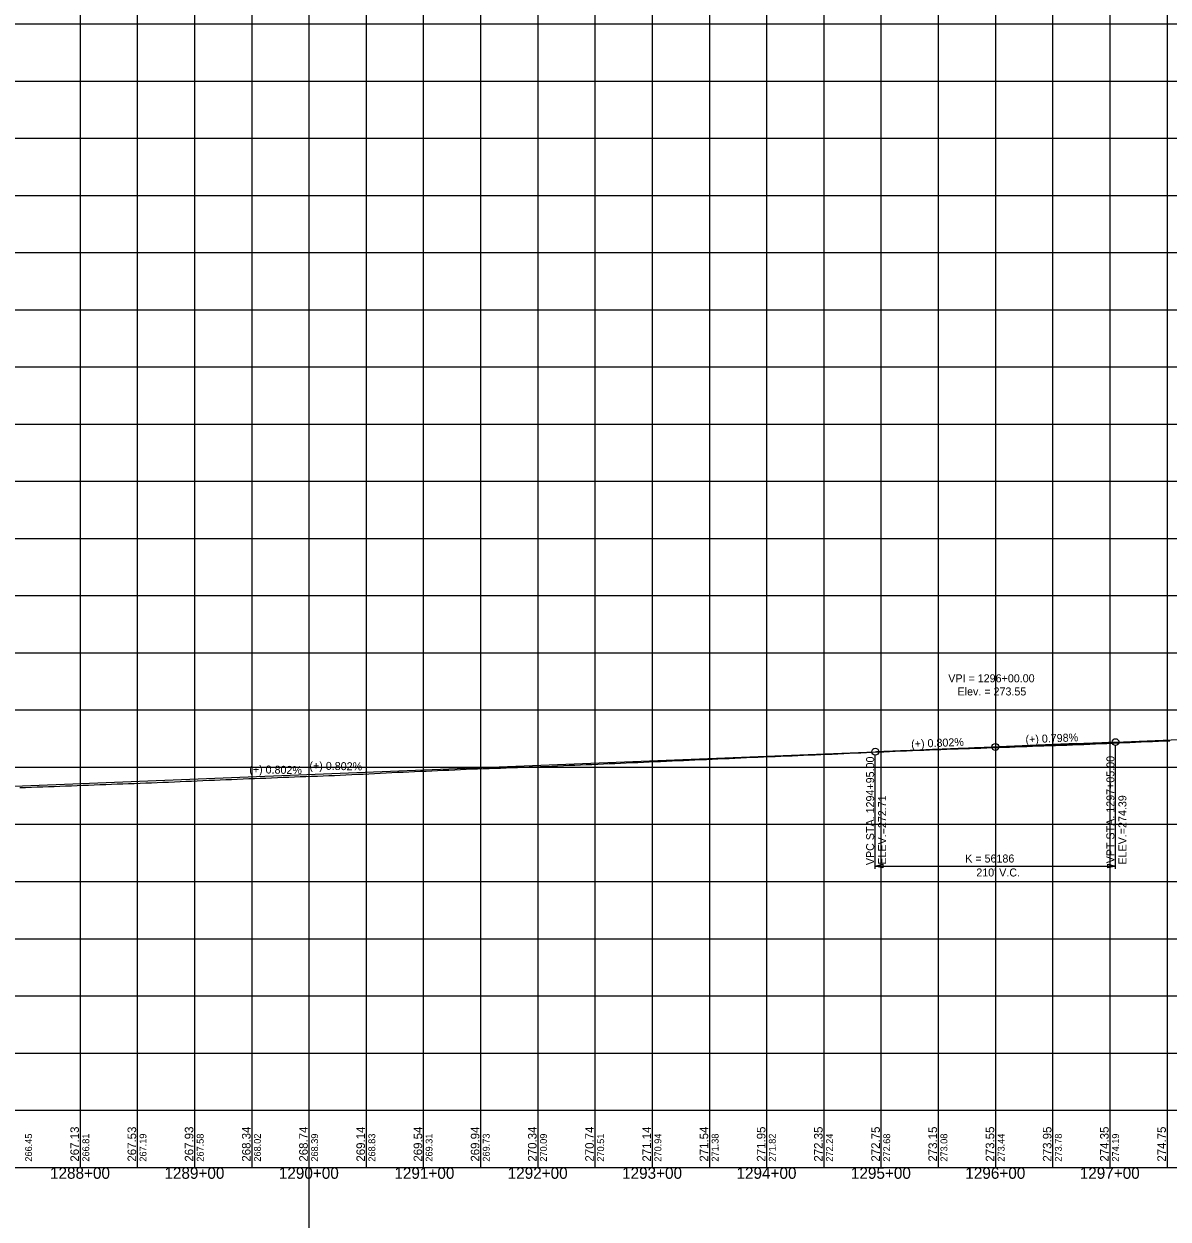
# Model space of a CAD drawing. Extents: x -90830 to 2015517, y -20856 to 836331.
# Drawn here: x 17674 to 18674, y -19432 to -18387 of the extents above; entities that cross this region are included whole.
import ezdxf

# ---------------------------------------------------------------- set-up
doc = ezdxf.new("R2010")
doc.units = 0
for name, color, linetype in [('Level 1', 7, 'Continuous'), ('RD_DDB_GradeTX', 7, 'Continuous'), ('RD_DDB_Profile_Elev', 7, 'Continuous'), ('RD_DDB_Profile_EX', 7, 'Continuous'), ('RD_DDB_Profile_Lbl', 7, 'Continuous'), ('RD_DDB_Profile_PR', 7, 'Continuous'), ('RD_DDB_StaTX', 7, 'Continuous'), ('RD_DDB_StripGrade', 7, 'Continuous'), ('RD_DDB_VCLbl', 7, 'Continuous'), ('RD_GPK_Profile_Cell', 7, 'Continuous'), ('RD_TX_Drainage', 7, 'Continuous')]:
    doc.layers.add(name, color=color, linetype=linetype)

msp = doc.modelspace()

# ---------------------------------------------------------------- linework, layer by layer
at = {"layer": 'Level 1'}
for p, q in [((17923.5, -12693.4), (17923.5, -20856.1)), ((17723.5, -17886.5), (17723.5, -18386.5)), ((17773.5, -17886.5), (17773.5, -18386.5)), ((17823.5, -17886.5), (17823.5, -18386.5)), ((17873.5, -17886.5), (17873.5, -18386.5)), ((17923.5, -17886.5), (17923.5, -18386.5)), ((17973.5, -17886.5), (17973.5, -18386.5)), ((18023.5, -17886.5), (18023.5, -18386.5)), ((18073.5, -17886.5), (18073.5, -18386.5)), ((18123.5, -17886.5), (18123.5, -18386.5)), ((18173.5, -17886.5), (18173.5, -18386.5)), ((18223.5, -17886.5), (18223.5, -18386.5)), ((18273.5, -17886.5), (18273.5, -18386.5)), ((18323.5, -17886.5), (18323.5, -18386.5)), ((18373.5, -17886.5), (18373.5, -18386.5)), ((18423.5, -17886.5), (18423.5, -18386.5)), ((18473.5, -17886.5), (18473.5, -18386.5)), ((18523.5, -17886.5), (18523.5, -18386.5)), ((18573.5, -17886.5), (18573.5, -18386.5)), ((18623.5, -17886.5), (18623.5, -18386.5)), ((18673.5, -17886.5), (18673.5, -18386.5)), ((17573.5, -18386.5), (19173.5, -18386.5)), ((17573.5, -18386.5), (19173.5, -18386.5)), ((17723.5, -18386.5), (17723.5, -18886.5)), ((17773.5, -18386.5), (17773.5, -18886.5)), ((17823.5, -18386.5), (17823.5, -18886.5)), ((17873.5, -18386.5), (17873.5, -18886.5)), ((17923.5, -18386.5), (17923.5, -18886.5)), ((17973.5, -18386.5), (17973.5, -18886.5)), ((18023.5, -18386.5), (18023.5, -18886.5)), ((18073.5, -18386.5), (18073.5, -18886.5)), ((18123.5, -18386.5), (18123.5, -18886.5)), ((18173.5, -18386.5), (18173.5, -18886.5)), ((18223.5, -18386.5), (18223.5, -18886.5)), ((18273.5, -18386.5), (18273.5, -18886.5)), ((18323.5, -18386.5), (18323.5, -18886.5)), ((18373.5, -18386.5), (18373.5, -18886.5)), ((18423.5, -18386.5), (18423.5, -18886.5)), ((18473.5, -18386.5), (18473.5, -18886.5)), ((18523.5, -18386.5), (18523.5, -18886.5)), ((18573.5, -18386.5), (18573.5, -18886.5)), ((18623.5, -18386.5), (18623.5, -18886.5)), ((18673.5, -18386.5), (18673.5, -18886.5)), ((17573.5, -18436.5), (19173.5, -18436.5)), ((17573.5, -18486.5), (19173.5, -18486.5)), ((17573.5, -18536.5), (19173.5, -18536.5)), ((17573.5, -18586.5), (19173.5, -18586.5)), ((17573.5, -18636.5), (19173.5, -18636.5)), ((17573.5, -18686.5), (19173.5, -18686.5)), ((17573.5, -18736.5), (19173.5, -18736.5)), ((17573.5, -18786.5), (19173.5, -18786.5)), ((17573.5, -18836.5), (19173.5, -18836.5)), ((17573.5, -18886.5), (19173.5, -18886.5)), ((17573.5, -18886.5), (19173.5, -18886.5)), ((17723.5, -18886.5), (17723.5, -19386.5)), ((17773.5, -18886.5), (17773.5, -19386.5)), ((17823.5, -18886.5), (17823.5, -19386.5)), ((17873.5, -18886.5), (17873.5, -19386.5)), ((17923.5, -18886.5), (17923.5, -19386.5)), ((17973.5, -18886.5), (17973.5, -19386.5)), ((18023.5, -18886.5), (18023.5, -19386.5)), ((18073.5, -18886.5), (18073.5, -19386.5)), ((18123.5, -18886.5), (18123.5, -19386.5)), ((18173.5, -18886.5), (18173.5, -19386.5)), ((18223.5, -18886.5), (18223.5, -19386.5)), ((18273.5, -18886.5), (18273.5, -19386.5)), ((18323.5, -18886.5), (18323.5, -19386.5)), ((18373.5, -18886.5), (18373.5, -19386.5)), ((18423.5, -18886.5), (18423.5, -19386.5)), ((18473.5, -18886.5), (18473.5, -19386.5)), ((18523.5, -18886.5), (18523.5, -19386.5)), ((18573.5, -18886.5), (18573.5, -19386.5)), ((18623.5, -18886.5), (18623.5, -19386.5)), ((18673.5, -18886.5), (18673.5, -19386.5)), ((17573.5, -18936.5), (19173.5, -18936.5)), ((17573.5, -18986.5), (19173.5, -18986.5)), ((17573.5, -19036.5), (19173.5, -19036.5)), ((17573.5, -19086.5), (19173.5, -19086.5)), ((17573.5, -19136.5), (19173.5, -19136.5)), ((17573.5, -19186.5), (19173.5, -19186.5)), ((17573.5, -19236.5), (19173.5, -19236.5)), ((17573.5, -19286.5), (19173.5, -19286.5)), ((17573.5, -19336.5), (19173.5, -19336.5)), ((17573.5, -19386.5), (19173.5, -19386.5))]:
    msp.add_line(p, q, dxfattribs=at)
at = {"layer": 'RD_DDB_GradeTX'}
for p, q in [((18452.5, -19021.6), (18520.5, -19018.9)), ((18594.4, -19015.9), (18526.5, -19018.6))]:
    msp.add_line(p, q, dxfattribs=at)
msp.add_circle((18523.5, -19018.8), 3, dxfattribs=at)
at = {"layer": 'RD_DDB_Profile_EX'}
for points in [[(18045.9, -19039), (18050.9, -19038.7), (18055.9, -19038.5), (18060.9, -19038.3), (18065.9, -19038.1), (18070.9, -19037.9), (18075.9, -19037.8), (18080.9, -19037.6), (18085.9, -19037.4), (18090.9, -19037.3), (18095.9, -19037.1), (18100.9, -19036.9), (18105.9, -19036.7), (18110.9, -19036.5), (18115.9, -19036.3), (18120.9, -19036.1), (18125.9, -19035.9), (18130.9, -19035.8), (18135.9, -19035.5), (18140.9, -19035.3), (18145.9, -19035.1), (18150.9, -19034.9), (18155.9, -19034.7), (18160.9, -19034.5), (18165.9, -19034.3), (18170.9, -19034.1), (18175.9, -19033.8), (18180.9, -19033.6), (18185.9, -19033.4), (18190.9, -19033.2), (18195.9, -19033), (18200.9, -19032.8), (18205.9, -19032.5), (18210.9, -19032.3), (18215.9, -19032.1), (18220.9, -19031.9), (18225.9, -19031.7), (18230.9, -19031.5), (18235.9, -19031.3), (18240.9, -19031), (18245.9, -19030.8), (18250.9, -19030.6), (18255.9, -19030.4), (18260.9, -19030.1), (18265.9, -19029.9), (18270.9, -19029.7), (18275.9, -19029.5), (18280.9, -19029.2), (18285.9, -19029), (18290.9, -19028.8), (18295.9, -19028.6), (18300.9, -19028.4), (18305.9, -19028.1), (18310.9, -19027.9), (18315.9, -19027.7), (18320.9, -19027.5), (18325.9, -19027.3), (18330.9, -19027.1), (18335.9, -19026.9), (18340.9, -19026.7), (18345.9, -19026.5), (18350.9, -19026.2), (18355.9, -19026), (18360.9, -19025.8), (18365.9, -19025.6), (18370.9, -19025.4), (18375.9, -19025.2), (18380.9, -19025), (18385.9, -19024.8), (18390.9, -19024.5), (18395.9, -19024.3), (18400.9, -19024.1), (18405.9, -19023.9), (18410.9, -19023.6), (18415.9, -19023.4), (18420.9, -19023.2), (18425.9, -19023), (18430.9, -19022.8), (18435.9, -19022.5), (18440.9, -19022.3), (18445.9, -19022.1), (18450.9, -19021.9), (18455.9, -19021.7), (18460.9, -19021.6), (18465.9, -19021.4), (18470.9, -19021.2), (18475.9, -19021), (18480.9, -19020.8), (18485.9, -19020.6), (18490.9, -19020.5), (18495.9, -19020.3), (18500.9, -19020.1), (18505.9, -19019.9), (18510.9, -19019.8), (18515.9, -19019.6), (18520.9, -19019.4), (18525.9, -19019.2), (18530.9, -19019.1), (18535.9, -19018.9), (18540.9, -19018.7), (18545.9, -19018.5)], [(18545.9, -19018.5), (18550.9, -19018.4), (18555.9, -19018.2), (18560.9, -19018), (18565.9, -19017.9), (18570.9, -19017.7), (18575.9, -19017.5), (18580.9, -19017.4), (18585.9, -19017.2), (18590.9, -19017), (18595.9, -19016.8), (18600.9, -19016.6), (18605.9, -19016.3), (18610.9, -19016.1), (18615.9, -19015.9), (18620.9, -19015.7), (18625.9, -19015.5), (18630.9, -19015.3), (18635.9, -19015), (18640.9, -19014.8), (18645.9, -19014.6), (18650.9, -19014.4), (18655.9, -19014.2), (18660.9, -19014), (18665.9, -19013.8), (18670.9, -19013.6), (18675.9, -19013.4)], [(17670.9, -19054.4), (17675.9, -19054.2), (17680.9, -19054), (17685.9, -19053.8), (17690.9, -19053.6), (17695.9, -19053.5), (17700.9, -19053.3), (17705.9, -19053.1), (17710.9, -19052.9), (17715.9, -19052.7), (17720.9, -19052.6), (17725.9, -19052.4), (17730.9, -19052.2), (17735.9, -19052), (17740.9, -19051.8), (17745.9, -19051.6), (17750.9, -19051.4), (17755.9, -19051.2), (17760.9, -19051.1), (17765.9, -19050.9), (17770.9, -19050.7), (17775.9, -19050.5), (17780.9, -19050.3), (17785.9, -19050.1), (17790.9, -19049.9), (17795.9, -19049.7), (17800.9, -19049.5), (17805.9, -19049.3), (17810.9, -19049.1), (17815.9, -19048.9), (17820.9, -19048.7), (17825.9, -19048.5), (17830.9, -19048.3), (17835.9, -19048), (17840.9, -19047.8), (17845.9, -19047.6), (17850.9, -19047.4), (17855.9, -19047.2), (17860.9, -19046.9), (17865.9, -19046.7), (17870.9, -19046.5), (17875.9, -19046.3), (17880.9, -19046.2), (17885.9, -19046), (17890.9, -19045.8), (17895.9, -19045.6), (17900.9, -19045.4), (17905.9, -19045.2), (17910.9, -19045), (17915.9, -19044.8), (17920.9, -19044.7), (17925.9, -19044.5), (17930.9, -19044.3), (17935.9, -19044.1), (17940.9, -19043.9), (17945.9, -19043.7), (17950.9, -19043.4), (17955.9, -19043.2), (17960.9, -19043), (17965.9, -19042.7), (17970.9, -19042.5), (17975.9, -19042.2), (17980.9, -19042), (17985.9, -19041.7), (17990.9, -19041.5), (17995.9, -19041.3), (18000.9, -19041), (18005.9, -19040.8), (18010.9, -19040.6), (18015.9, -19040.3), (18020.9, -19040.1), (18025.9, -19039.9), (18030.9, -19039.6), (18035.9, -19039.4), (18040.9, -19039.2), (18045.9, -19039)]]:
    msp.add_lwpolyline(points, dxfattribs=at)
at = {"layer": 'RD_DDB_Profile_PR'}
for p, q in [((18628.5, -19014.6), (19233.5, -18990.4)), ((17558.5, -19057.5), (18418.5, -19023))]:
    msp.add_line(p, q, dxfattribs=at)
msp.add_spline([(18418.5, -19023), (18422.7, -19022.8), (18426.9, -19022.6), (18431.1, -19022.5), (18435.3, -19022.3), (18439.5, -19022.1), (18443.7, -19022), (18447.9, -19021.8), (18452.1, -19021.6), (18456.3, -19021.5), (18460.5, -19021.3), (18464.7, -19021.1), (18468.9, -19020.9), (18473.1, -19020.8), (18477.3, -19020.6), (18481.5, -19020.4), (18485.7, -19020.3), (18489.9, -19020.1), (18494.1, -19019.9), (18498.3, -19019.8), (18502.5, -19019.6), (18506.7, -19019.4), (18510.9, -19019.3), (18515.1, -19019.1), (18519.3, -19018.9), (18523.5, -19018.8), (18527.7, -19018.6), (18531.9, -19018.4), (18536.1, -19018.3), (18540.3, -19018.1), (18544.5, -19017.9), (18548.7, -19017.8), (18552.9, -19017.6), (18557.1, -19017.4), (18561.3, -19017.2), (18565.5, -19017.1), (18569.7, -19016.9), (18573.9, -19016.7), (18578.1, -19016.6), (18582.3, -19016.4), (18586.5, -19016.2), (18590.7, -19016.1), (18594.9, -19015.9), (18599.1, -19015.7), (18603.3, -19015.6), (18607.5, -19015.4), (18611.7, -19015.2), (18615.9, -19015.1), (18620.1, -19014.9), (18624.3, -19014.7), (18628.5, -19014.6)], degree=3, dxfattribs=at)
at = {"layer": 'RD_DDB_VCLbl'}
for p, q in [((18628.5, -19125.5), (18628.5, -19017.6)), ((18418.5, -19125.5), (18418.5, -19026)), ((18418.5, -19123), (18628.5, -19123))]:
    msp.add_line(p, q, dxfattribs=at)
for centre in [(18628.5, -19014.6), (18418.5, -19023)]:
    msp.add_circle(centre, 3, dxfattribs=at)
at = {"layer": 'RD_GPK_Profile_Cell'}
msp.add_line((4823.5, -19386.5), (75223.5, -19386.5), dxfattribs=at)
at = {"layer": 'RD_TX_Drainage'}
for points in [[(18425.1, -19124.6), (18418.5, -19123), (18425.1, -19121.3)], [(18621.9, -19121.3), (18628.5, -19123), (18621.9, -19124.6)]]:
    msp.add_lwpolyline(points, close=True, dxfattribs=at)

# ---------------------------------------------------------------- texts
at = {"layer": 'RD_DDB_GradeTX'}
for s, rotation, p in [('(+) 0.802%', 2.2969, (18450, -19019.7)), ('(+) 0.798%', 2.2862, (18549.9, -19015.7)), ('(+) 0.802%', 358.9977, (17923.9, -19038.6)), ('(+) 0.802%', 358.9977, (17871.3, -19041.8))]:
    msp.add_text(s, height=7, rotation=rotation, dxfattribs=at).set_placement(p)
at = {"layer": 'RD_DDB_Profile_Elev'}
for s, p in [('267.13', (17722.5, -19381.5)), ('267.53', (17772.5, -19381.5)), ('267.93', (17822.5, -19381.5)), ('268.34', (17872.5, -19381.5)), ('268.74', (17922.5, -19381.5)), ('269.14', (17972.5, -19381.5)), ('269.54', (18022.5, -19381.5)), ('269.94', (18072.5, -19381.5)), ('270.34', (18122.5, -19381.5)), ('270.74', (18172.5, -19381.5)), ('271.14', (18222.5, -19381.5)), ('271.54', (18272.5, -19381.5)), ('271.95', (18322.5, -19381.5)), ('272.35', (18372.5, -19381.5)), ('272.75', (18422.5, -19381.5)), ('273.15', (18472.5, -19381.5)), ('273.55', (18522.5, -19381.5)), ('273.95', (18572.5, -19381.5)), ('274.35', (18622.5, -19381.5)), ('274.75', (18672.5, -19381.5))]:
    msp.add_text(s, height=7.5, rotation=90, dxfattribs=at).set_placement(p)
at = {"layer": 'RD_DDB_Profile_Lbl'}
for s, p in [('VPI = 1296+00.00', (18482.3, -18962.3)), ('Elev. = 273.55', (18490.4, -18973.8))]:
    msp.add_text(s, height=7, dxfattribs=at).set_placement(p)
at = {"layer": 'RD_DDB_StaTX'}
for s, p in [('1288+00', (17697.2, -19396.5)), ('1289+00', (17797.2, -19396.5)), ('1290+00', (17897.2, -19396.5)), ('1291+00', (17998.2, -19396.5)), ('1292+00', (18097.2, -19396.5)), ('1293+00', (18197.2, -19396.5)), ('1294+00', (18297.2, -19396.5)), ('1295+00', (18397.2, -19396.5)), ('1296+00', (18497.2, -19396.5)), ('1297+00', (18597.2, -19396.5))]:
    msp.add_text(s, height=10, dxfattribs=at).set_placement(p)
at = {"layer": 'RD_DDB_StripGrade'}
for s, height, p in [('VPC STA. 1294+95.00 ', 7, (18417.5, -19122.2)), ('VPT STA. 1297+05.00 ', 7, (18627.5, -19120.6)), ('ELEV.=272.71', 7, (18428, -19121.8)), ('ELEV.=274.39', 7, (18638, -19121.7)), ('266.45', 6, (17681.5, -19381.5)), ('266.81', 6, (17731.5, -19381.5)), ('267.19', 6, (17781.5, -19381.5)), ('267.58', 6, (17831.5, -19381.5)), ('268.02', 6, (17881.5, -19381.5)), ('268.39', 6, (17931.5, -19381.5)), ('268.83', 6, (17981.5, -19381.5)), ('269.31', 6, (18031.5, -19381.5)), ('269.73', 6, (18081.5, -19381.5)), ('270.09', 6, (18131.5, -19381.5)), ('270.51', 6, (18181.5, -19381.5)), ('270.94', 6, (18231.5, -19381.5)), ('271.38', 6, (18281.5, -19381.5)), ('271.82', 6, (18331.5, -19381.5)), ('272.24', 6, (18381.5, -19381.5)), ('272.68', 6, (18431.5, -19381.5)), ('273.08', 6, (18481.5, -19381.5)), ('273.44', 6, (18531.5, -19381.5)), ('273.78', 6, (18581.5, -19381.5)), ('274.19', 6, (18631.5, -19381.5))]:
    msp.add_text(s, height=height, rotation=90, dxfattribs=at).set_placement(p)
at = {"layer": 'RD_DDB_VCLbl'}
for s, p in [('K = 56186', (18497.1, -19119.9)), ("210' V.C.", (18506.8, -19132.1))]:
    msp.add_text(s, height=7, dxfattribs=at).set_placement(p)

doc.saveas('drawing.dxf')
